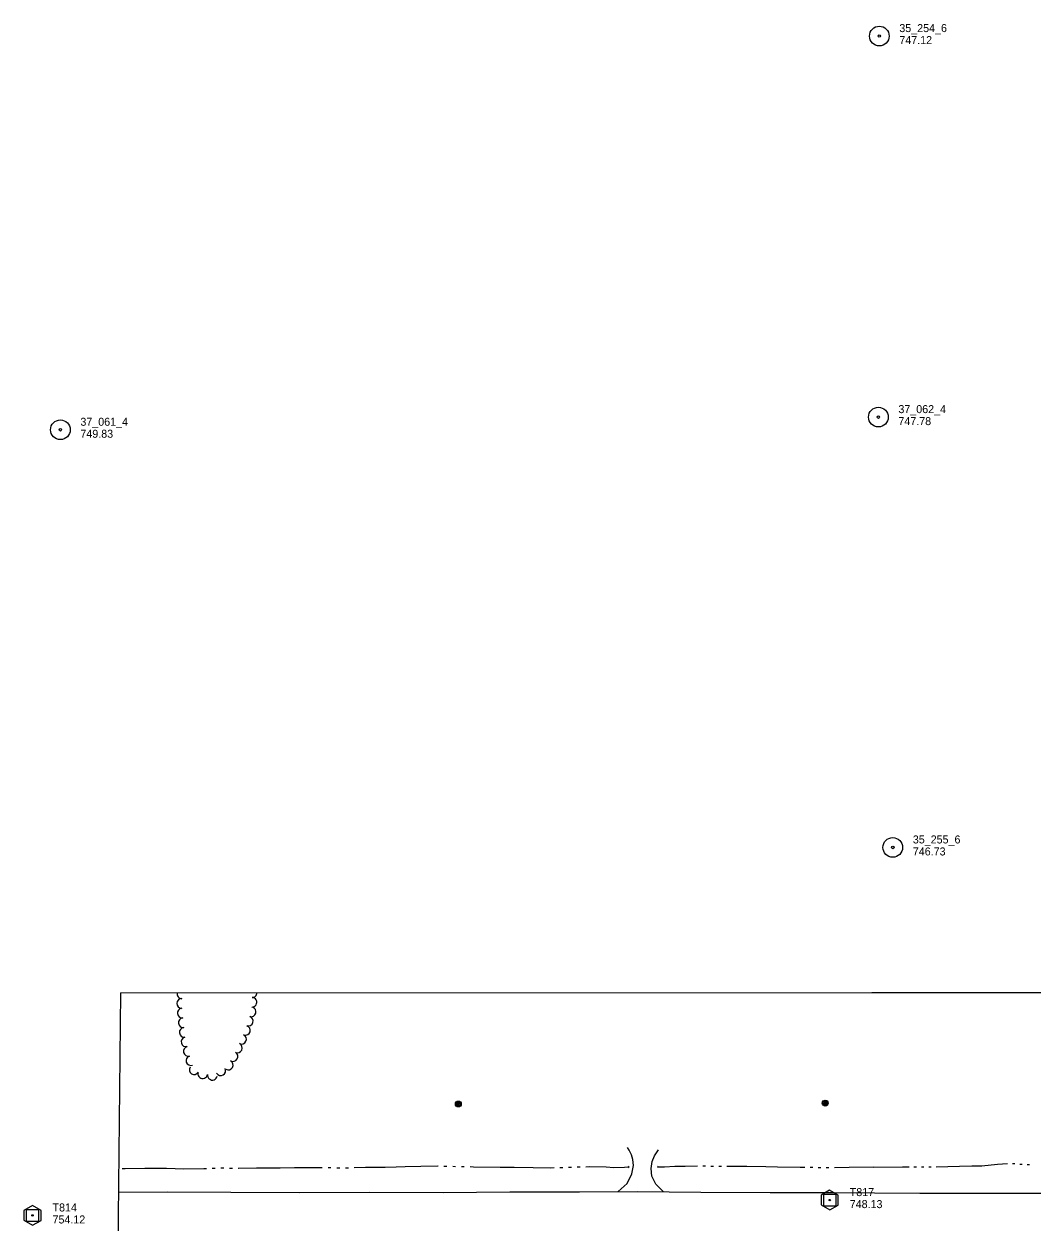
# Model space of a CAD drawing. Extents: x 589250 to 1188077, y 162953 to 363065.
# Drawn here: x 592033 to 592790, y 165056 to 165954 of the extents above; entities that cross this region are included whole.
import ezdxf

# ---------------------------------------------------------------- set-up
doc = ezdxf.new("R2010")
doc.units = 0
for name, color, linetype in [('E_DRN', 7, 'Continuous'), ('E_DWY', 7, 'Continuous'), ('E_LAND_TreeLine_P', 7, 'Continuous'), ('E_MAP_Control', 7, 'Continuous'), ('E_MAP_Limits', 7, 'Continuous'), ('E_MAP_PassPoints', 7, 'Continuous'), ('E_MISCPROP', 7, 'Continuous'), ('E_RDWY', 7, 'Continuous'), ('E_WTR_FlowLine', 7, 'Continuous')]:
    doc.layers.add(name, color=color, linetype=linetype)

msp = doc.modelspace()

# ---------------------------------------------------------------- linework, layer by layer
at = {"layer": 'E_DRN'}
for centre, radius, start, end in [((592486.37, 165097.17), 0.749, 307.4095, 53.66971), ((592509.49, 165097.35), 0.661, 127.4095, 233.66971)]:
    msp.add_arc(centre, radius, start, end, dxfattribs=at)
at = {"layer": 'E_DWY'}
for p, q in [((592487.48, 165109.92), (592486.14, 165111.77)), ((592489.11, 165106.35), (592487.48, 165109.92)), ((592490.21, 165102.78), (592489.11, 165106.35)), ((592506.37, 165105.72), (592509.38, 165110)), ((592489.38, 165092.15), (592490.51, 165098.4)), ((592490.51, 165098.4), (592490.21, 165102.78)), ((592503.94, 165096.01), (592504.55, 165101.46)), ((592504.55, 165101.46), (592506.37, 165105.72)), ((592485.86, 165084.95), (592489.38, 165092.15)), ((592504.39, 165090.44), (592503.94, 165096.01)), ((592507.5, 165084.36), (592504.39, 165090.44)), ((592479.15, 165078.77), (592485.86, 165084.95)), ((592513.13, 165078.64), (592507.5, 165084.36))]:
    msp.add_line(p, q, dxfattribs=at)
at = {"layer": 'E_LAND_TreeLine_P'}
for centre, start, end in [((592151.76, 165219.84), 88.2023, 268.2023), ((592151.99, 165227.09), 166.2521, 268.2023), ((592204.5, 165220.74), 268.85492, 88.85492), ((592204.64, 165228), 268.85492, 359.74077), ((592152.21, 165212.61), 95.92892, 275.92892), ((592203.87, 165213.56), 252.94718, 72.94718), ((592152.96, 165205.39), 95.92892, 275.92892), ((592201.74, 165206.62), 252.94718, 72.94718), ((592153.71, 165198.17), 95.92892, 275.92892), ((592196.71, 165193.04), 244.59731, 64.59731), ((592199.62, 165199.68), 252.94718, 72.94718), ((592155.08, 165191.06), 103.53422, 283.53422), ((592156.78, 165184), 103.53422, 283.53422), ((592193.6, 165186.49), 244.59731, 64.59731), ((592158.69, 165177.01), 108.18973, 288.18973), ((592190.29, 165180.03), 240.55796, 60.55796), ((592161.15, 165170.26), 148.06841, 328.06841), ((592181.15, 165169.41), 208.84036, 28.84036), ((592186.72, 165173.71), 240.55796, 60.55796), ((592167.61, 165167.23), 170.6738, 350.6738), ((592174.77, 165166.05), 170.6738, 350.6738)]:
    msp.add_arc(centre, 3.63, start, end, dxfattribs=at)
at = {"layer": 'E_MAP_Control'}
for p, q in [((592633.3, 165067.91), (592633.3, 165076.91)), ((592633.3, 165076.91), (592642.3, 165076.91)), ((592633.3, 165067.91), (592633.3, 165076.91)), ((592633.3, 165076.91), (592642.3, 165076.91)), ((592642.3, 165076.91), (592642.3, 165067.91)), ((592642.3, 165076.91), (592642.3, 165067.91)), ((592035.41, 165056.4), (592035.41, 165065.4)), ((592035.41, 165065.4), (592044.41, 165065.4)), ((592044.41, 165065.4), (592044.41, 165056.4)), ((592642.3, 165067.91), (592633.3, 165067.91)), ((592642.3, 165067.91), (592633.3, 165067.91)), ((592044.41, 165056.4), (592035.41, 165056.4))]:
    msp.add_line(p, q, dxfattribs=at)
for points in [[(592631.39, 165076.18), (592631.39, 165068.79), (592637.84, 165065.06), (592644.24, 165068.72), (592644.24, 165076.05), (592637.72, 165079.78)], [(592631.39, 165076.18), (592631.39, 165068.79), (592637.84, 165065.06), (592644.24, 165068.72), (592644.24, 165076.05), (592637.72, 165079.78)], [(592033.5, 165064.66), (592033.5, 165057.27), (592039.95, 165053.55), (592046.35, 165057.21), (592046.35, 165064.54), (592039.83, 165068.27)]]:
    msp.add_lwpolyline(points, close=True, dxfattribs=at)
for centre in [(592637.8, 165072.41), (592637.8, 165072.41), (592039.91, 165060.9)]:
    msp.add_circle(centre, 0.546, dxfattribs=at)
at = {"layer": 'E_MAP_Limits'}
for p, q in [((592105.99, 165227.94), (592102.62, 164905.21)), ((592105.99, 165227.94), (592669.26, 165228.16)), ((592669.26, 165228.16), (592845.2, 165228.2))]:
    msp.add_line(p, q, dxfattribs=at)
at = {"layer": 'E_MAP_PassPoints'}
for centre, radius in [((592675, 165945.24), 7.38), ((592675, 165945.24), 7.38), ((592675, 165945.24), 0.945), ((592675, 165945.24), 0.945), ((592674.3, 165659.53), 7.38), ((592674.3, 165659.53), 7.38), ((592060.82, 165650.05), 7.38), ((592674.3, 165659.53), 0.945), ((592674.3, 165659.53), 0.945), ((592060.82, 165650.05), 0.945), ((592685.12, 165336.87), 7.38), ((592685.12, 165336.87), 7.38), ((592685.12, 165336.87), 7.38), ((592685.12, 165336.87), 0.945), ((592685.12, 165336.87), 0.945), ((592685.12, 165336.87), 0.945)]:
    msp.add_circle(centre, radius, dxfattribs=at)
at = {"layer": 'E_MISCPROP'}
for centre, radius in [((592359.27, 165144.49), 2.23), ((592359.27, 165144.49), 1.67), ((592359.27, 165144.49), 1.12), ((592359.27, 165144.49), 0.558), ((592634.41, 165145.17), 2.23), ((592634.41, 165145.17), 1.67), ((592634.41, 165145.17), 1.12), ((592634.41, 165145.17), 0.558)]:
    msp.add_circle(centre, radius, dxfattribs=at)
at = {"layer": 'E_RDWY'}
for p, q in [((592104.43, 165078.48), (592140.82, 165078.54)), ((592140.82, 165078.54), (592188.7, 165078.36)), ((592188.7, 165078.36), (592240.45, 165078.21)), ((592240.45, 165078.21), (592292.98, 165078.36)), ((592292.98, 165078.36), (592347.98, 165078.24)), ((592347.98, 165078.24), (592397.83, 165078.5)), ((592397.83, 165078.5), (592450.08, 165078.64)), ((592450.08, 165078.64), (592493.65, 165078.83)), ((592493.65, 165078.83), (592541.18, 165078.37)), ((592541.18, 165078.37), (592593.01, 165078.15)), ((592593.01, 165078.15), (592639.97, 165078.1)), ((592639.97, 165078.1), (592671.37, 165077.78)), ((592671.37, 165077.78), (592705.29, 165077.73)), ((592705.29, 165077.73), (592742.75, 165077.5)), ((592742.75, 165077.5), (592778.19, 165077.52)), ((592778.19, 165077.52), (592816.32, 165077.58))]:
    msp.add_line(p, q, dxfattribs=at)
at = {"layer": 'E_WTR_FlowLine'}
for p, q in [((592289.74, 165096.91), (592281.13, 165096.63)), ((592304.47, 165096.95), (592289.74, 165096.91)), ((592312.65, 165097.19), (592304.47, 165096.95)), ((592319.4, 165097.39), (592312.65, 165097.19)), ((592331.09, 165097.55), (592319.4, 165097.39)), ((592343.88, 165097.92), (592331.09, 165097.55)), ((592344.16, 165097.91), (592343.88, 165097.92)), ((592350.67, 165097.66), (592348.5, 165097.74)), ((592357.19, 165097.47), (592355.02, 165097.51)), ((592363.71, 165097.35), (592361.54, 165097.39)), ((592370.56, 165097.22), (592368.06, 165097.27)), ((592390.58, 165096.86), (592370.56, 165097.22)), ((592444.13, 165096.91), (592441.96, 165096.85)), ((592450.65, 165097.07), (592448.48, 165097.02)), ((592457.77, 165097.25), (592455, 165097.18)), ((592470.06, 165097.02), (592457.77, 165097.25)), ((592475.99, 165096.67), (592470.06, 165097.02)), ((592486.48, 165097.12), (592483.8, 165096.8)), ((592513.81, 165097.23), (592509.38, 165097.14)), ((592521.52, 165097.55), (592513.81, 165097.23)), ((592529.28, 165097.67), (592521.52, 165097.55)), ((592538.57, 165097.8), (592529.28, 165097.67)), ((592544.61, 165097.81), (592542.6, 165097.85)), ((592550.65, 165097.7), (592548.64, 165097.74)), ((592556.69, 165097.59), (592554.68, 165097.63)), ((592575.52, 165097.51), (592560.72, 165097.57)), ((592589.92, 165097.28), (592575.52, 165097.51)), ((592598.67, 165097.13), (592589.92, 165097.28)), ((592615.7, 165096.89), (592598.67, 165097.13)), ((592619.11, 165096.85), (592615.7, 165096.89)), ((592670.46, 165097.04), (592652.33, 165096.79)), ((592670.46, 165097.04), (592692.47, 165097.47)), ((592692.47, 165097.47), (592697.26, 165097.45)), ((592700.95, 165097.44), (592702.8, 165097.43)), ((592706.5, 165097.42), (592708.34, 165097.41)), ((592712.04, 165097.4), (592713.89, 165097.39)), ((592717.58, 165097.41), (592735.1, 165097.77)), ((592735.1, 165097.77), (592744.37, 165098)), ((592744.37, 165098), (592751.91, 165098.19)), ((592751.91, 165098.19), (592763.66, 165099.47)), ((592763.66, 165099.47), (592771.08, 165099.82)), ((592774.77, 165099.9), (592776.62, 165099.76)), ((592780.3, 165099.47), (592782.14, 165099.33)), ((592785.83, 165099.17), (592787.68, 165099.13)), ((592109.47, 165095.76), (592107.27, 165095.76)), ((592124.25, 165096.2), (592109.47, 165095.76)), ((592138.78, 165096.07), (592124.25, 165096.2)), ((592140.48, 165096.05), (592138.78, 165096.07)), ((592153.37, 165095.73), (592140.48, 165096.05)), ((592168.5, 165095.77), (592153.37, 165095.73)), ((592170.3, 165095.84), (592168.5, 165095.77)), ((592176.81, 165096.09), (592174.64, 165096.01)), ((592181.94, 165096.29), (592181.16, 165096.26)), ((592183.33, 165096.27), (592181.94, 165096.29)), ((592189.85, 165096.18), (592187.68, 165096.21)), ((592194.28, 165096.11), (592194.2, 165096.11)), ((592208.01, 165096.49), (592194.28, 165096.11)), ((592222.7, 165096.43), (592208.01, 165096.49)), ((592225.71, 165096.45), (592222.7, 165096.43)), ((592236.48, 165096.51), (592225.71, 165096.45)), ((592253.21, 165096.72), (592236.48, 165096.51)), ((592257.23, 165096.66), (592253.21, 165096.72)), ((592263.75, 165096.54), (592261.58, 165096.59)), ((592270.27, 165096.39), (592268.1, 165096.44)), ((592276.79, 165096.49), (592274.62, 165096.43)), ((592399.58, 165096.78), (592390.58, 165096.86)), ((592401.03, 165096.76), (592399.58, 165096.78)), ((592415.27, 165096.6), (592401.03, 165096.76)), ((592428.16, 165096.47), (592415.27, 165096.6)), ((592431.1, 165096.55), (592428.16, 165096.47)), ((592437.62, 165096.73), (592435.44, 165096.67)), ((592483.8, 165096.8), (592475.99, 165096.67)), ((592625.16, 165096.76), (592623.14, 165096.79)), ((592631.2, 165096.67), (592629.18, 165096.7)), ((592637.24, 165096.65), (592635.22, 165096.63)), ((592652.33, 165096.79), (592641.26, 165096.69))]:
    msp.add_line(p, q, dxfattribs=at)

# ---------------------------------------------------------------- texts
at = {"layer": 'E_MAP_Control'}
for s, p in [('T817', (592652.8, 165075.42)), ('T817', (592652.8, 165075.42)), ('T814', (592054.92, 165063.9)), ('748.13', (592652.8, 165066.42)), ('748.13', (592652.8, 165066.42)), ('754.12', (592054.92, 165054.9))]:
    msp.add_text(s, height=6, dxfattribs=at).set_placement(p)
at = {"layer": 'E_MAP_PassPoints'}
for s, p in [('35_254_6', (592690, 165948.22)), ('35_254_6', (592690, 165948.22)), ('747.12', (592690, 165939.22)), ('747.12', (592690, 165939.22)), ('37_062_4', (592689.3, 165662.51)), ('37_062_4', (592689.3, 165662.51)), ('37_061_4', (592075.82, 165653.04)), ('747.78', (592689.3, 165653.51)), ('747.78', (592689.3, 165653.51)), ('749.83', (592075.82, 165644.04)), ('35_255_6', (592700.12, 165339.85)), ('35_255_6', (592700.12, 165339.85)), ('35_255_6', (592700.12, 165339.85)), ('746.73', (592700.12, 165330.85)), ('746.73', (592700.12, 165330.85)), ('746.73', (592700.12, 165330.85))]:
    msp.add_text(s, height=6, dxfattribs=at).set_placement(p)

doc.saveas('drawing.dxf')
